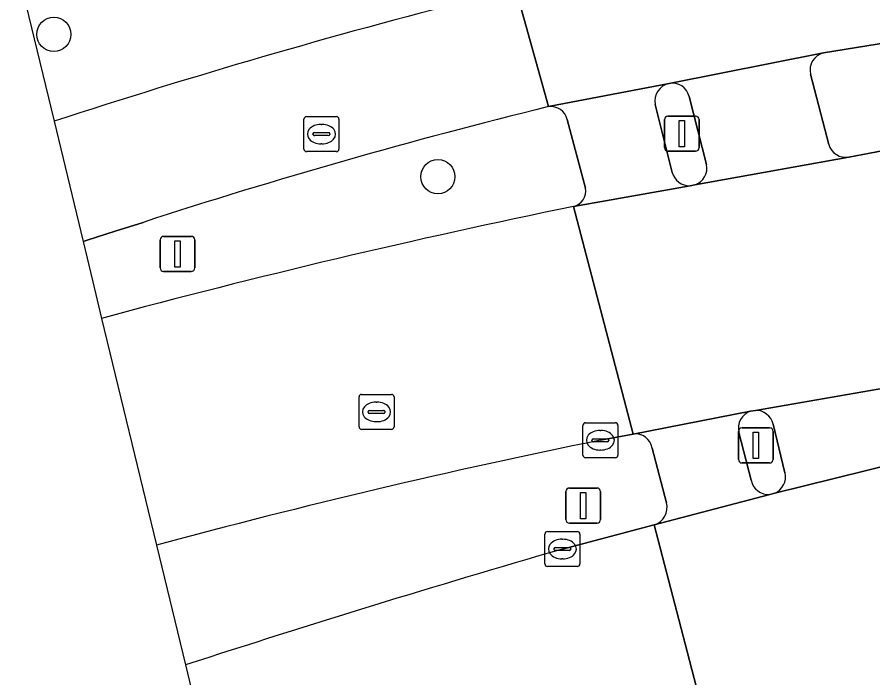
# Model space of a CAD drawing. Extents: x 156412 to 157779, y 382335 to 383768.
# Drawn here: x 156625.25 to 156649.7, y 382900.6 to 382919.48 of the extents above; entities that cross this region are included whole.
import ezdxf

# ---------------------------------------------------------------- set-up
doc = ezdxf.new("R2010")
doc.units = 0
for name, color, linetype in [('IMGEO_Berm_groen', 7, 'Continuous'), ('IMGEO_Boom', 7, 'Continuous'), ('IMGEO_Fietspad_open', 7, 'Continuous'), ('IMGEO_Kolk', 7, 'Continuous'), ('IMGEO_Lichtmast', 7, 'Continuous'), ('IMGEO_OVBaan_gesloten', 7, 'Continuous'), ('IMGEO_Rijbaan_regionaal_gesloten', 7, 'Continuous'), ('IMGEO_Rioolput', 7, 'Continuous'), ('IMGEO_Verkeersbordpaal', 7, 'Continuous'), ('IMGEO_Verkeerseiland_open', 7, 'Continuous'), ('IMGEO_Verkeersregelinstallatiepaal', 7, 'Continuous'), ('IMGEO_Voetpad_open', 7, 'Continuous')]:
    doc.layers.add(name, color=color, linetype=linetype)

msp = doc.modelspace()

# ---------------------------------------------------------------- linework, layer by layer
at = {"layer": 'IMGEO_Berm_groen'}
for points in [[(156625.247, 382920.863), (156626.301, 382916.503)], [(156641.488, 382914.591), (156640.97, 382916.55)], [(156628.845, 382913.617), (156628.045, 382913.364), (156627.245, 382913.108), (156627.13, 382913.071), (156627.408, 382911.922), (156627.661, 382910.874)], [(156642.854, 382907.568), (156641.915, 382907.394)], [(156643.804, 382905.608), (156643.392, 382907.17)], [(156640.828, 382904.284), (156643.451, 382904.977)], [(156629.228, 382904.393), (156630.055, 382900.973)]]:
    msp.add_lwpolyline(points, dxfattribs=at)
for centre, radius, start, end in [((156685.988, 382733.618), 192.378, 104.36168, 108.07483), ((156679.95, 382756.41), 165.305, 103.83131, 108.00854), ((156640.488, 382916.429), 0.497, 14.1507, 96.5254), ((156641.04, 382914.51), 0.455, 283.9515, 10.2016), ((156686.031, 382694.549), 224.061, 101.555, 105.10027), ((156681.616, 382711.259), 200.112, 101.44294, 105.17641), ((156642.92, 382907.094), 0.478, 9.0909, 97.9228), ((156643.304, 382905.474), 0.518, 286.5062, 15.0459), ((156740.59, 382560.514), 357.953, 106.18271, 107.98685)]:
    msp.add_arc(centre, radius, start, end, dxfattribs=at)
at = {"layer": 'IMGEO_Boom'}
for centre in [(156626.296, 382918.985), (156637.271, 382914.92)]:
    msp.add_circle(centre, 0.489, dxfattribs=at)
at = {"layer": 'IMGEO_Fietspad_open'}
for points in [[(156648.294, 382918.459), (156643.881, 382917.585)], [(156648.44, 382915.838), (156647.919, 382917.846)], [(156644.45, 382917.212), (156644.945, 382915.272)], [(156644.613, 382914.686), (156649.013, 382915.483)], [(156650.726, 382909.006), (156646.343, 382908.244)], [(156646.85, 382907.855), (156647.19, 382906.461)], [(156646.895, 382905.881), (156651.218, 382906.948)]]:
    msp.add_lwpolyline(points, dxfattribs=at)
for centre, radius, start, end in [((156648.414, 382917.964), 0.509, 103.6735, 193.4145), ((156643.966, 382917.095), 0.498, 13.6426, 99.8649), ((156648.927, 382915.984), 0.508, 196.6919, 279.7478), ((156644.456, 382915.162), 0.502, 288.2893, 12.643), ((156646.357, 382907.737), 0.507, 13.4493, 91.5556), ((156646.701, 382906.345), 0.503, 292.7342, 13.3482)]:
    msp.add_arc(centre, radius, start, end, dxfattribs=at)
at = {"layer": 'IMGEO_Kolk'}
for p, q in [((156641.489, 382907.892), (156642.341, 382907.892)), ((156641.414, 382906.966), (156641.414, 382907.818)), ((156641.902, 382907.672), (156641.927, 382907.672)), ((156642.415, 382907.818), (156642.415, 382906.966)), ((156641.673, 382907.386), (156641.673, 382907.398)), ((156642.111, 382907.349), (156641.713, 382907.349)), ((156641.716, 382907.435), (156642.114, 382907.435)), ((156642.157, 382907.398), (156642.157, 382907.386)), ((156641.925, 382907.112), (156641.9, 382907.112)), ((156642.341, 382906.892), (156641.489, 382906.892)), ((156640.328, 382903.859), (156640.328, 382904.711)), ((156640.403, 382904.785), (156641.255, 382904.785)), ((156641.329, 382904.711), (156641.329, 382903.859)), ((156640.816, 382904.565), (156640.841, 382904.565)), ((156640.587, 382904.279), (156640.587, 382904.291)), ((156641.025, 382904.242), (156640.627, 382904.242)), ((156640.63, 382904.328), (156641.028, 382904.328)), ((156641.071, 382904.291), (156641.071, 382904.279)), ((156640.839, 382904.005), (156640.814, 382904.005)), ((156641.255, 382903.785), (156640.403, 382903.785))]:
    msp.add_line(p, q, dxfattribs=at)
for points in [[(156641.489, 382907.892), (156642.341, 382907.892)], [(156641.414, 382906.966), (156641.414, 382907.818)], [(156642.415, 382907.818), (156642.415, 382906.966)], [(156642.341, 382906.892), (156641.489, 382906.892)], [(156640.328, 382903.859), (156640.328, 382904.711)], [(156640.403, 382904.785), (156641.255, 382904.785)], [(156641.329, 382904.711), (156641.329, 382903.859)], [(156641.255, 382903.785), (156640.403, 382903.785)]]:
    msp.add_lwpolyline(points, dxfattribs=at)
for centre, radius, start, end in [((156641.491, 382907.816), 0.0765, 91.552, 178.448), ((156641.491, 382907.816), 0.0765, 91.552, 178.448), ((156642.339, 382907.816), 0.0765, 1.552, 88.448), ((156642.339, 382907.816), 0.0765, 1.552, 88.448), ((156641.713, 382907.395), 0.0403, 85.8775, 175.7526), ((156641.71, 382907.385), 0.0366, 178.938, 274.7102), ((156642.114, 382907.392), 0.043, 264.8664, 352.4533), ((156642.118, 382907.397), 0.0386, 1.7309, 96.639), ((156641.491, 382906.968), 0.0765, 181.552, 268.448), ((156641.491, 382906.968), 0.0765, 181.552, 268.448), ((156642.339, 382906.968), 0.0765, 271.552, 358.448), ((156642.339, 382906.968), 0.0765, 271.552, 358.448), ((156640.405, 382904.709), 0.0765, 91.552, 178.448), ((156640.405, 382904.709), 0.0765, 91.552, 178.448), ((156641.253, 382904.709), 0.0765, 1.552, 88.448), ((156641.253, 382904.709), 0.0765, 1.552, 88.448), ((156640.627, 382904.288), 0.0403, 85.8775, 175.7526), ((156640.624, 382904.278), 0.0366, 178.938, 274.7102), ((156641.028, 382904.285), 0.043, 264.8664, 352.4533), ((156641.032, 382904.29), 0.0386, 1.7309, 96.639), ((156640.405, 382903.861), 0.0765, 181.552, 268.448), ((156640.405, 382903.861), 0.0765, 181.552, 268.448), ((156641.253, 382903.861), 0.0765, 271.552, 358.448), ((156641.253, 382903.861), 0.0765, 271.552, 358.448)]:
    msp.add_arc(centre, radius, start, end, dxfattribs=at)
for centre, major_axis, ratio, start_param, end_param in [((156641.901, 382907.392), (-0.387, 0.002), 0.722429, 4.712389, 7.853982), ((156641.926, 382907.392), (-0.39, 0.002), 0.717154, 1.570796, 4.712389), ((156640.815, 382904.285), (-0.387, 0.002), 0.722429, 4.712389, 7.853982), ((156640.84, 382904.285), (-0.39, 0.002), 0.717154, 1.570796, 4.712389)]:
    msp.add_ellipse(centre, major_axis=major_axis, ratio=ratio, start_param=start_param, end_param=end_param, dxfattribs=at)
at = {"layer": 'IMGEO_Lichtmast'}
for p, q in [((156629.334, 382912.316), (156629.334, 382913.116)), ((156629.334, 382913.116), (156629.334, 382912.316)), ((156629.434, 382913.216), (156630.224, 382913.216)), ((156630.224, 382913.216), (156629.434, 382913.216)), ((156630.324, 382913.116), (156630.324, 382912.316)), ((156630.324, 382912.316), (156630.324, 382913.116)), ((156630.224, 382912.216), (156629.434, 382912.216)), ((156629.434, 382912.216), (156630.224, 382912.216)), ((156645.862, 382906.844), (156645.862, 382907.644)), ((156645.862, 382907.644), (156645.862, 382906.844)), ((156645.962, 382907.744), (156646.752, 382907.744)), ((156646.752, 382907.744), (156645.962, 382907.744)), ((156646.852, 382907.644), (156646.852, 382906.844)), ((156646.852, 382906.844), (156646.852, 382907.644)), ((156646.752, 382906.744), (156645.962, 382906.744)), ((156645.962, 382906.744), (156646.752, 382906.744))]:
    msp.add_line(p, q, dxfattribs=at)
for points in [[(156629.754, 382913.091), (156629.904, 382913.091), (156629.904, 382912.341), (156629.754, 382912.341), (156629.754, 382913.091)], [(156646.282, 382907.619), (156646.432, 382907.619), (156646.432, 382906.869), (156646.282, 382906.869), (156646.282, 382907.619)]]:
    msp.add_lwpolyline(points, dxfattribs=at)
for centre, start, end in [((156629.434, 382913.116), 90, 180), ((156629.434, 382913.116), 90, 180), ((156630.224, 382913.116), 0, 90), ((156630.224, 382913.116), 360, 90), ((156629.434, 382912.316), 180, 270), ((156629.434, 382912.316), 180, 270), ((156630.224, 382912.316), 270, 0), ((156630.224, 382912.316), 270, 0), ((156645.962, 382907.644), 90, 180), ((156645.962, 382907.644), 90, 180), ((156646.752, 382907.644), 0, 90), ((156646.752, 382907.644), 360, 90), ((156645.962, 382906.844), 180, 270), ((156645.962, 382906.844), 180, 270), ((156646.752, 382906.844), 270, 0), ((156646.752, 382906.844), 270, 0)]:
    msp.add_arc(centre, 0.1, start, end, dxfattribs=at)
at = {"layer": 'IMGEO_OVBaan_gesloten'}
for points in [[(156661.713, 382909.338), (156661.714, 382909.542), (156657.993, 382908.583), (156651.218, 382906.948), (156646.895, 382905.881), (156646.759, 382905.846), (156643.451, 382904.977), (156644.336, 382901.573), (156645.22, 382898.169), (156648.544, 382899.02), (156648.68, 382899.054), (156652.941, 382900.144), (156665.009, 382902.868), (156666.837, 382903.33)], [(156642.851, 382897.534), (156645.22, 382898.169), (156644.336, 382901.573), (156643.451, 382904.977), (156640.828, 382904.284)], [(156630.055, 382900.973), (156631.711, 382894.119)]]:
    msp.add_lwpolyline(points, dxfattribs=at)
msp.add_arc((156740.59, 382560.514), 357.953, 106.18271, 107.98685, dxfattribs=at)
at = {"layer": 'IMGEO_Rijbaan_regionaal_gesloten'}
for points in [[(156642.942, 382921.094), (156639.503, 382920.282), (156640.432, 382916.922), (156643.881, 382917.585), (156648.294, 382918.459), (156650.473, 382918.809)], [(156640.432, 382916.922), (156639.503, 382920.282), (156638.27, 382919.984)], [(156626.301, 382916.503), (156627.13, 382913.071)], [(156651.012, 382915.864), (156649.013, 382915.483), (156644.613, 382914.686), (156644.476, 382914.662), (156641.15, 382914.069), (156642.854, 382907.568), (156646.206, 382908.219), (156646.343, 382908.244), (156650.726, 382909.006), (156659.939, 382910.218), (156661.467, 382910.416)], [(156641.915, 382907.394), (156642.854, 382907.568), (156641.15, 382914.069)], [(156627.13, 382913.071), (156627.245, 382913.108), (156628.045, 382913.364), (156628.845, 382913.617)], [(156627.661, 382910.874), (156629.228, 382904.393)]]:
    msp.add_lwpolyline(points, dxfattribs=at)
for centre, radius, start, end in [((156685.988, 382733.618), 192.378, 104.36168, 108.07483), ((156679.95, 382756.41), 165.305, 103.83131, 108.00854), ((156686.031, 382694.549), 224.061, 101.555, 105.10027), ((156681.616, 382711.259), 200.112, 101.44294, 105.17641)]:
    msp.add_arc(centre, radius, start, end, dxfattribs=at)
at = {"layer": 'IMGEO_Rioolput'}
for p, q in [((156633.443, 382915.71), (156633.443, 382916.562)), ((156633.518, 382916.636), (156634.37, 382916.636)), ((156633.931, 382916.416), (156633.956, 382916.416)), ((156634.444, 382916.562), (156634.444, 382915.71)), ((156633.745, 382916.179), (156634.143, 382916.179)), ((156633.702, 382916.13), (156633.702, 382916.142)), ((156634.14, 382916.093), (156633.742, 382916.093)), ((156634.186, 382916.142), (156634.186, 382916.13)), ((156633.954, 382915.856), (156633.929, 382915.856)), ((156634.37, 382915.636), (156633.518, 382915.636)), ((156635.017, 382907.777), (156635.017, 382908.629)), ((156635.092, 382908.703), (156635.944, 382908.703)), ((156636.018, 382908.629), (156636.018, 382907.777)), ((156635.505, 382908.483), (156635.53, 382908.483)), ((156635.276, 382908.197), (156635.276, 382908.209)), ((156635.714, 382908.16), (156635.316, 382908.16)), ((156635.319, 382908.246), (156635.717, 382908.246)), ((156635.76, 382908.209), (156635.76, 382908.197)), ((156635.528, 382907.923), (156635.503, 382907.923)), ((156635.944, 382907.703), (156635.092, 382907.703))]:
    msp.add_line(p, q, dxfattribs=at)
for points in [[(156633.443, 382915.71), (156633.443, 382916.562)], [(156633.518, 382916.636), (156634.37, 382916.636)], [(156634.444, 382916.562), (156634.444, 382915.71)], [(156634.37, 382915.636), (156633.518, 382915.636)], [(156635.017, 382907.777), (156635.017, 382908.629)], [(156635.092, 382908.703), (156635.944, 382908.703)], [(156636.018, 382908.629), (156636.018, 382907.777)], [(156635.944, 382907.703), (156635.092, 382907.703)]]:
    msp.add_lwpolyline(points, dxfattribs=at)
for centre, radius, start, end in [((156633.52, 382916.56), 0.0765, 91.552, 178.448), ((156633.52, 382916.56), 0.0765, 91.552, 178.448), ((156634.368, 382916.56), 0.0765, 1.552, 88.448), ((156634.368, 382916.56), 0.0765, 1.552, 88.448), ((156633.742, 382916.139), 0.0403, 85.8775, 175.7526), ((156634.147, 382916.141), 0.0386, 1.7309, 96.639), ((156633.739, 382916.129), 0.0366, 178.938, 274.7102), ((156634.143, 382916.136), 0.043, 264.8664, 352.4533), ((156633.52, 382915.712), 0.0765, 181.552, 268.448), ((156633.52, 382915.712), 0.0765, 181.552, 268.448), ((156634.368, 382915.712), 0.0765, 271.552, 358.448), ((156634.368, 382915.712), 0.0765, 271.552, 358.448), ((156635.094, 382908.627), 0.0765, 91.552, 178.448), ((156635.094, 382908.627), 0.0765, 91.552, 178.448), ((156635.942, 382908.627), 0.0765, 1.552, 88.448), ((156635.942, 382908.627), 0.0765, 1.552, 88.448), ((156635.316, 382908.206), 0.0403, 85.8775, 175.7526), ((156635.313, 382908.196), 0.0366, 178.938, 274.7102), ((156635.717, 382908.203), 0.043, 264.8664, 352.4533), ((156635.721, 382908.208), 0.0386, 1.7309, 96.639), ((156635.094, 382907.779), 0.0765, 181.552, 268.448), ((156635.094, 382907.779), 0.0765, 181.552, 268.448), ((156635.942, 382907.779), 0.0765, 271.552, 358.448), ((156635.942, 382907.779), 0.0765, 271.552, 358.448)]:
    msp.add_arc(centre, radius, start, end, dxfattribs=at)
for centre, major_axis, ratio, start_param, end_param in [((156633.93, 382916.136), (-0.387, 0.002), 0.722429, 4.712389, 7.853982), ((156633.955, 382916.136), (-0.39, 0.002), 0.717154, 1.570796, 4.712389), ((156635.504, 382908.203), (-0.387, 0.002), 0.722429, 4.712389, 7.853982), ((156635.529, 382908.203), (-0.39, 0.002), 0.717154, 1.570796, 4.712389)]:
    msp.add_ellipse(centre, major_axis=major_axis, ratio=ratio, start_param=start_param, end_param=end_param, dxfattribs=at)
at = {"layer": 'IMGEO_Verkeersbordpaal'}
for p, q in [((156640.931, 382905.127), (156640.931, 382905.927)), ((156640.931, 382905.927), (156640.931, 382905.127)), ((156641.031, 382906.027), (156641.821, 382906.027)), ((156641.821, 382906.027), (156641.031, 382906.027)), ((156641.921, 382905.927), (156641.921, 382905.127)), ((156641.921, 382905.127), (156641.921, 382905.927)), ((156641.821, 382905.027), (156641.031, 382905.027)), ((156641.031, 382905.027), (156641.821, 382905.027))]:
    msp.add_line(p, q, dxfattribs=at)
msp.add_lwpolyline([(156641.351, 382905.902), (156641.501, 382905.902), (156641.501, 382905.152), (156641.351, 382905.152), (156641.351, 382905.902)], dxfattribs=at)
for centre, start, end in [((156641.031, 382905.927), 90, 180), ((156641.031, 382905.927), 90, 180), ((156641.821, 382905.927), 0, 90), ((156641.821, 382905.927), 360, 90), ((156641.031, 382905.127), 180, 270), ((156641.031, 382905.127), 180, 270), ((156641.821, 382905.127), 270, 0), ((156641.821, 382905.127), 270, 0)]:
    msp.add_arc(centre, 0.1, start, end, dxfattribs=at)
at = {"layer": 'IMGEO_Verkeerseiland_open'}
for points in [[(156650.473, 382918.809), (156648.294, 382918.459)], [(156647.919, 382917.846), (156648.44, 382915.838)], [(156644.945, 382915.272), (156644.45, 382917.212)], [(156643.482, 382916.984), (156643.97, 382915.044)], [(156649.013, 382915.483), (156651.012, 382915.864)], [(156644.476, 382914.662), (156644.613, 382914.686)], [(156646.343, 382908.244), (156646.206, 382908.219)], [(156647.19, 382906.461), (156646.85, 382907.855)], [(156645.872, 382907.616), (156646.221, 382906.249)], [(156646.759, 382905.846), (156646.895, 382905.881)]]:
    msp.add_lwpolyline(points, dxfattribs=at)
for centre, radius, start, end in [((156648.414, 382917.964), 0.509, 103.6735, 193.4145), ((156643.982, 382917.085), 0.51, 101.4339, 191.4063), ((156643.966, 382917.095), 0.498, 13.6426, 99.8649), ((156648.927, 382915.984), 0.508, 196.6919, 279.7478), ((156644.456, 382915.162), 0.502, 288.2893, 12.643), ((156644.457, 382915.163), 0.502, 193.7745, 272.1242), ((156646.362, 382907.739), 0.505, 107.9981, 194.038), ((156646.357, 382907.737), 0.507, 13.4493, 91.5556), ((156646.701, 382906.345), 0.503, 292.7342, 13.3482), ((156646.711, 382906.342), 0.498, 190.7537, 275.5747)]:
    msp.add_arc(centre, radius, start, end, dxfattribs=at)
at = {"layer": 'IMGEO_Verkeersregelinstallatiepaal'}
for p, q in [((156643.846, 382916.65), (156644.636, 382916.65)), ((156644.636, 382916.65), (156643.846, 382916.65)), ((156643.746, 382915.75), (156643.746, 382916.55)), ((156643.746, 382916.55), (156643.746, 382915.75)), ((156644.736, 382916.55), (156644.736, 382915.75)), ((156644.736, 382915.75), (156644.736, 382916.55)), ((156644.636, 382915.65), (156643.846, 382915.65)), ((156643.846, 382915.65), (156644.636, 382915.65)), ((156645.862, 382906.844), (156645.862, 382907.644)), ((156645.862, 382907.644), (156645.862, 382906.844)), ((156645.962, 382907.744), (156646.752, 382907.744)), ((156646.752, 382907.744), (156645.962, 382907.744)), ((156646.852, 382907.644), (156646.852, 382906.844)), ((156646.852, 382906.844), (156646.852, 382907.644)), ((156646.752, 382906.744), (156645.962, 382906.744)), ((156645.962, 382906.744), (156646.752, 382906.744))]:
    msp.add_line(p, q, dxfattribs=at)
for points in [[(156644.166, 382916.525), (156644.316, 382916.525), (156644.316, 382915.775), (156644.166, 382915.775), (156644.166, 382916.525)], [(156646.282, 382907.619), (156646.432, 382907.619), (156646.432, 382906.869), (156646.282, 382906.869), (156646.282, 382907.619)]]:
    msp.add_lwpolyline(points, dxfattribs=at)
for centre, start, end in [((156643.846, 382916.55), 90, 180), ((156643.846, 382916.55), 90, 180), ((156644.636, 382916.55), 0, 90), ((156644.636, 382916.55), 360, 90), ((156643.846, 382915.75), 180, 270), ((156643.846, 382915.75), 180, 270), ((156644.636, 382915.75), 270, 0), ((156644.636, 382915.75), 270, 0), ((156645.962, 382907.644), 90, 180), ((156645.962, 382907.644), 90, 180), ((156646.752, 382907.644), 0, 90), ((156646.752, 382907.644), 360, 90), ((156645.962, 382906.844), 180, 270), ((156645.962, 382906.844), 180, 270), ((156646.752, 382906.844), 270, 0), ((156646.752, 382906.844), 270, 0)]:
    msp.add_arc(centre, 0.1, start, end, dxfattribs=at)
at = {"layer": 'IMGEO_Voetpad_open'}
for points in [[(156643.881, 382917.585), (156640.432, 382916.922)], [(156643.97, 382915.044), (156643.482, 382916.984)], [(156640.97, 382916.55), (156641.488, 382914.591)], [(156641.15, 382914.069), (156644.476, 382914.662)], [(156646.206, 382908.219), (156642.854, 382907.568)], [(156646.221, 382906.249), (156645.872, 382907.616)], [(156643.392, 382907.17), (156643.804, 382905.608)], [(156643.451, 382904.977), (156646.759, 382905.846)]]:
    msp.add_lwpolyline(points, dxfattribs=at)
for centre, radius, start, end in [((156643.982, 382917.085), 0.51, 101.4339, 191.4063), ((156640.488, 382916.429), 0.497, 14.1507, 96.5254), ((156644.457, 382915.163), 0.502, 193.7745, 272.1242), ((156641.04, 382914.51), 0.455, 283.9515, 10.2016), ((156646.362, 382907.739), 0.505, 107.9981, 194.038), ((156642.92, 382907.094), 0.478, 9.0909, 97.9228), ((156646.711, 382906.342), 0.498, 190.7537, 275.5747), ((156643.304, 382905.474), 0.518, 286.5062, 15.0459)]:
    msp.add_arc(centre, radius, start, end, dxfattribs=at)

doc.saveas('drawing.dxf')
